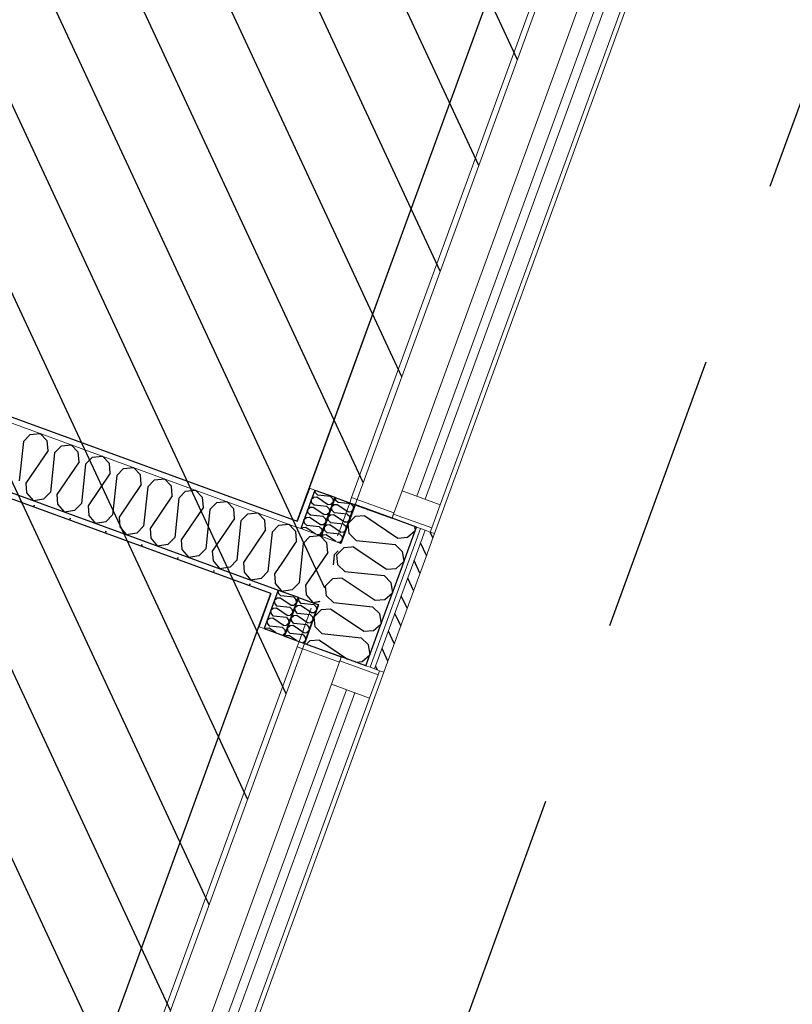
# Model space of a CAD drawing. Header units: millimetres. Extents: x 112481703 to 112588235, y 1264638581 to 1264713486.
# Tile 349 of 487: x 112581242 to 112582990, y 1264674915 to 1264677144. Entities that reach past the tile are written whole.
import ezdxf

# ---------------------------------------------------------------- set-up
doc = ezdxf.new("R2010")
doc.units = ezdxf.units.MM
doc.header["$LTSCALE"] = 0.5
doc.header["$MEASUREMENT"] = 0
doc.linetypes.add('Lang stiplet', pattern=[2116.666603, 1269.999981, -846.666622])
doc.linetypes.add('PLINE', pattern=[0])
for name, color, linetype, lineweight in [('234- Vinduer_ dører_ porter', 7, 'Continuous', 0), ('235- Utvendig kledning og overflate', 7, 'Continuous', 0), ('236- Innvendig kledning og overflate', 7, 'Continuous', 0), ('262- Taktekking', 7, 'Continuous', 0)]:
    doc.layers.add(name, color=color, linetype=linetype, lineweight=lineweight)
for name, color, linetype in [('266- Himling og innvendig overflate#1', 7, 'Continuous'), ('862- M___Nettoareal', 7, 'Continuous'), ('862- M___Nettoareal(Polylinje)', 7, 'Continuous'), ('LA_farge_dekke_asfalt2', 7, 'Continuous'), ('Yttervegger.A225', 7, 'Continuous'), ('Yttervegger.A225 (Skravur)', 7, 'Continuous')]:
    doc.layers.add(name, color=color, linetype=linetype)
pattern_1 = [(249.956, (112557650, 1264717795), (-81.357, 29.68231), [0, -50]), (249.956, (112557682.11, 1264717756.67), (-81.357, 29.68231), [0, -50])]
pattern_2 = [(114.95599, (112557650, 1264717795), (27.198964, 12.65766), [])]
pattern_3 = [(249.95599, (112557650, 1264717795), (-65.76007, 23.99193), [])]

# ---------------------------------------------------------------- blocks, each defined once
blk = doc.blocks.new('Laboratorie_5_2', base_point=(112579640.4, 1264674917.8))
at = {"layer": '862- M___Nettoareal(Polylinje)', "linetype": 'PLINE', "flags": 128}
blk.add_lwpolyline([(112581810.2, 1264675844.8), (112578739.1, 1264676965.2), (112578145.9, 1264675339.1), (112577643.2, 1264673961.4), (112580714.3, 1264672841)], close=True, dxfattribs=at)
blk = doc.blocks.new('Skiftestue_4_11', base_point=(112580807.9, 1264678110.6))
at = {"layer": '862- M___Nettoareal(Polylinje)', "linetype": 'PLINE', "flags": 128}
blk.add_lwpolyline([(112582951.7, 1264678973.6), (112578003.5, 1264680778.9), (112577386.7, 1264679088.4), (112579263.9, 1264678403.5), (112578798.8, 1264677128.7), (112581869.8, 1264676008.3)], close=True, dxfattribs=at)
blk = doc.blocks.new('*X183', base_point=(112557650, 1264717795))
at = {"layer": 'Yttervegger.A225 (Skravur)', "linetype": 'PLINE'}
for p, q in [((112581953.4, 1264675932.3), (112581951.5, 1264675914.1)), ((112581953.4, 1264675932.3), (112581960.9, 1264675939.9)), ((112581919.4, 1264675826.1), (112581905.8, 1264675823.9))]:
    blk.add_line(p, q, dxfattribs=at)
blk = doc.blocks.new('*X184', base_point=(112557650, 1264717795))
at = {"layer": 'Yttervegger.A225 (Skravur)', "linetype": 'PLINE'}
for p, q in [((112581960.9, 1264675939.9), (112581962.6, 1264675941.6)), ((112581951.5, 1264675914.1), (112581951.1, 1264675910)), ((112581920.5, 1264675826.3), (112581919.4, 1264675826.1))]:
    blk.add_line(p, q, dxfattribs=at)
blk = doc.blocks.new('*X185', base_point=(112557650, 1264717795))
at = {"layer": 'Yttervegger.A225 (Skravur)', "linetype": 'PLINE'}
for p, q in [((112581866.6, 1264675985.3), (112581862.8, 1264675989.1)), ((112581868.1, 1264675965.7), (112581866.6, 1264675985.3)), ((112581866, 1264675960), (112581836, 1264675915.6)), ((112581819.6, 1264675870.6), (112581819.9, 1264675867.3)), ((112581819.9, 1264675867.3), (112581828.5, 1264675857.2))]:
    blk.add_line(p, q, dxfattribs=at)
blk = doc.blocks.new('*X186', base_point=(112557650, 1264717795))
at = {"layer": 'Yttervegger.A225 (Skravur)', "linetype": 'PLINE'}
for p, q in [((112581898.5, 1264675973.6), (112581921.1, 1264675975.7)), ((112581922.4, 1264675974.4), (112581921.1, 1264675975.7)), ((112581868.3, 1264675963.3), (112581866, 1264675960)), ((112581868.3, 1264675963.3), (112581868.1, 1264675965.7)), ((112581883.1, 1264675957.9), (112581873.7, 1264675868.9)), ((112581883.1, 1264675957.9), (112581898.5, 1264675973.6)), ((112581873.7, 1264675868.9), (112581858.3, 1264675853.2)), ((112581828.5, 1264675857.2), (112581835.2, 1264675849.5)), ((112581858.3, 1264675853.2), (112581835.2, 1264675849.5))]:
    blk.add_line(p, q, dxfattribs=at)
blk = doc.blocks.new('*X187', base_point=(112557650, 1264717795))
at = {"layer": 'Yttervegger.A225 (Skravur)', "linetype": 'PLINE'}
blk.add_line((112581923.2, 1264675973.6), (112581922.4, 1264675974.4), dxfattribs=at)
blk = doc.blocks.new('*X188', base_point=(112557650, 1264717795))
at = {"layer": 'Yttervegger.A225 (Skravur)', "linetype": 'PLINE'}
for p, q in [((112581936.9, 1264675959.6), (112581923.2, 1264675973.6)), ((112581938.6, 1264675937.7), (112581936.9, 1264675959.6)), ((112581938.6, 1264675937.7), (112581888.5, 1264675863.6)), ((112581953.4, 1264675932.3), (112581951.1, 1264675910)), ((112581953.4, 1264675932.3), (112581962.6, 1264675941.6)), ((112581888.5, 1264675863.6), (112581890.2, 1264675841.6)), ((112581890.2, 1264675841.6), (112581905.5, 1264675823.9)), ((112581920.5, 1264675826.3), (112581905.5, 1264675823.9))]:
    blk.add_line(p, q, dxfattribs=at)
blk = doc.blocks.new('*X189', base_point=(112557650, 1264717795))
at = {"layer": 'Yttervegger.A225 (Skravur)', "linetype": 'PLINE'}
for p, q in [((112581250.1, 1264676188.9), (112581265.5, 1264676204.6)), ((112581265.5, 1264676204.6), (112581288.1, 1264676206.7)), ((112581304, 1264676190.6), (112581288.1, 1264676206.7)), ((112581250.1, 1264676188.9), (112581240.7, 1264676099.9)), ((112581305.7, 1264676168.6), (112581304, 1264676190.6)), ((112581320.4, 1264676163.2), (112581335.9, 1264676178.9)), ((112581335.9, 1264676178.9), (112581358.4, 1264676181)), ((112581374.3, 1264676164.9), (112581358.4, 1264676181)), ((112581305.7, 1264676168.6), (112581255.5, 1264676094.5)), ((112581320.4, 1264676163.2), (112581311.1, 1264676074.2)), ((112581376, 1264676143), (112581374.3, 1264676164.9)), ((112581390.8, 1264676137.6), (112581406.2, 1264676153.3)), ((112581406.2, 1264676153.3), (112581428.7, 1264676155.4)), ((112581444.6, 1264676139.3), (112581428.7, 1264676155.4)), ((112581376, 1264676143), (112581325.8, 1264676068.8)), ((112581390.8, 1264676137.6), (112581381.4, 1264676048.6)), ((112581446.3, 1264676117.3), (112581444.6, 1264676139.3)), ((112581446.3, 1264676117.3), (112581396.2, 1264676043.2)), ((112581461.1, 1264676111.9), (112581451.7, 1264676022.9)), ((112581461.1, 1264676111.9), (112581476.5, 1264676127.6)), ((112581476.5, 1264676127.6), (112581499.1, 1264676129.7)), ((112581514.9, 1264676113.6), (112581499.1, 1264676129.7)), ((112581516.6, 1264676091.6), (112581514.9, 1264676113.6)), ((112581255.5, 1264676094.5), (112581257.2, 1264676072.5)), ((112581516.6, 1264676091.6), (112581466.5, 1264676017.5)), ((112581531.4, 1264676086.2), (112581522.1, 1264675997.2)), ((112581531.4, 1264676086.2), (112581546.9, 1264676101.9)), ((112581546.9, 1264676101.9), (112581569.4, 1264676104)), ((112581585.3, 1264676087.9), (112581569.4, 1264676104)), ((112581587, 1264676066), (112581585.3, 1264676087.9)), ((112581257.2, 1264676072.5), (112581272.5, 1264676054.8)), ((112581311.1, 1264676074.2), (112581295.6, 1264676058.5)), ((112581325.8, 1264676068.8), (112581327.5, 1264676046.9)), ((112581587, 1264676066), (112581536.8, 1264675991.9)), ((112581601.8, 1264676060.6), (112581617.2, 1264676076.3)), ((112581617.2, 1264676076.3), (112581639.7, 1264676078.4)), ((112581655.6, 1264676062.3), (112581639.7, 1264676078.4)), ((112581295.6, 1264676058.5), (112581272.5, 1264676054.8)), ((112581327.5, 1264676046.9), (112581342.8, 1264676029.1)), ((112581381.4, 1264676048.6), (112581366, 1264676032.9)), ((112581396.2, 1264676043.2), (112581397.9, 1264676021.2)), ((112581601.8, 1264676060.6), (112581592.4, 1264675971.6)), ((112581657.3, 1264676040.3), (112581655.6, 1264676062.3)), ((112581672.1, 1264676034.9), (112581687.5, 1264676050.6)), ((112581687.5, 1264676050.6), (112581710.1, 1264676052.7)), ((112581725.9, 1264676036.6), (112581710.1, 1264676052.7)), ((112581366, 1264676032.9), (112581342.8, 1264676029.1)), ((112581397.9, 1264676021.2), (112581413.2, 1264676003.5)), ((112581451.7, 1264676022.9), (112581436.3, 1264676007.2)), ((112581657.3, 1264676040.3), (112581607.2, 1264675966.2)), ((112581672.1, 1264676034.9), (112581662.7, 1264675945.9)), ((112581727.6, 1264676014.7), (112581725.9, 1264676036.6)), ((112581742.4, 1264676009.3), (112581757.9, 1264676025)), ((112581757.9, 1264676025), (112581780.4, 1264676027.1)), ((112581796.3, 1264676011), (112581780.4, 1264676027.1)), ((112581436.3, 1264676007.2), (112581413.2, 1264676003.5)), ((112581466.5, 1264676017.5), (112581468.2, 1264675995.6)), ((112581522.1, 1264675997.2), (112581506.6, 1264675981.5)), ((112581727.6, 1264676014.7), (112581677.5, 1264675940.5)), ((112581742.4, 1264676009.3), (112581733.1, 1264675920.3)), ((112581798, 1264675989), (112581796.3, 1264676011)), ((112581812.8, 1264675983.6), (112581828.2, 1264675999.3)), ((112581828.2, 1264675999.3), (112581850.7, 1264676001.4)), ((112581862.8, 1264675989.1), (112581850.7, 1264676001.4)), ((112581468.2, 1264675995.6), (112581483.5, 1264675977.8)), ((112581506.6, 1264675981.5), (112581483.5, 1264675977.8)), ((112581536.8, 1264675991.9), (112581538.5, 1264675969.9)), ((112581798, 1264675989), (112581747.8, 1264675914.9)), ((112581812.8, 1264675983.6), (112581803.4, 1264675894.6)), ((112581538.5, 1264675969.9), (112581553.8, 1264675952.2)), ((112581576.9, 1264675955.9), (112581553.8, 1264675952.2)), ((112581592.4, 1264675971.6), (112581576.9, 1264675955.9)), ((112581607.2, 1264675966.2), (112581608.9, 1264675944.2)), ((112581608.9, 1264675944.2), (112581624.2, 1264675926.5)), ((112581647.3, 1264675930.2), (112581624.2, 1264675926.5)), ((112581662.7, 1264675945.9), (112581647.3, 1264675930.2)), ((112581677.5, 1264675940.5), (112581679.2, 1264675918.6)), ((112581679.2, 1264675918.6), (112581694.5, 1264675900.8)), ((112581733.1, 1264675920.3), (112581717.6, 1264675904.6)), ((112581747.8, 1264675914.9), (112581749.5, 1264675892.9)), ((112581836, 1264675915.6), (112581818.2, 1264675889.2)), ((112581717.6, 1264675904.6), (112581694.5, 1264675900.8)), ((112581749.5, 1264675892.9), (112581764.8, 1264675875.2)), ((112581803.4, 1264675894.6), (112581787.9, 1264675878.9)), ((112581818.2, 1264675889.2), (112581819.6, 1264675870.6)), ((112581787.9, 1264675878.9), (112581764.8, 1264675875.2))]:
    blk.add_line(p, q, dxfattribs=at)
blk = doc.blocks.new('*X381', base_point=(112557650, 1264717795))
at = {"layer": 'Yttervegger.A225 (Skravur)', "linetype": 'PLINE'}
for p, q in [((112582023, 1264676020.4), (112582001, 1264676018.7)), ((112582023, 1264676020.4), (112582097.1, 1264675970.3)), ((112582028.4, 1264676035.2), (112582027.8, 1264676035.8)), ((112582028.4, 1264676035.2), (112582029.8, 1264676035.1)), ((112582001, 1264676018.7), (112581984.9, 1264676002.9)), ((112581987, 1264675980.5), (112581984.9, 1264676002.9)), ((112582135.3, 1264675996.6), (112582136.8, 1264675987.3)), ((112582119.1, 1264675972), (112582136.8, 1264675987.3)), ((112582040.7, 1264675960.9), (112582091.7, 1264675955.5)), ((112582091.7, 1264675955.5), (112582107.4, 1264675940.1)), ((112582097.1, 1264675970.3), (112582119.1, 1264675972)), ((112582107.4, 1264675940.1), (112582108, 1264675936.3))]:
    blk.add_line(p, q, dxfattribs=at)
blk = doc.blocks.new('Vindu[18]', base_point=(112557650, 1264717795))
at = {"layer": '234- Vinduer_ dører_ porter', "linetype": 'PLINE'}
for p, q in [((112582464.8, 1264677356), (112582460.3, 1264677343.8)), ((112581992.8, 1264676062.4), (112582460.3, 1264677343.8)), ((112582556.1, 1264677308.8), (112582460.3, 1264677343.8)), ((112582557.2, 1264677311.6), (112582538, 1264677259)), ((112582560.6, 1264677321), (112582557.2, 1264677311.6)), ((112582557.2, 1264677311.6), (112582643.6, 1264677280.1)), ((112582616, 1264677300.8), (112582560.6, 1264677321)), ((112582616, 1264677300.8), (112582560.6, 1264677321)), ((112582625.4, 1264677297.4), (112582616, 1264677300.8)), ((112582625.4, 1264677297.4), (112582616, 1264677300.8)), ((112582635.8, 1264677293.6), (112582625.4, 1264677297.4)), ((112582635.8, 1264677293.6), (112582625.4, 1264677297.4)), ((112582647, 1264677289.5), (112582635.8, 1264677293.6)), ((112582647, 1264677289.5), (112582635.8, 1264677293.6)), ((112582643.6, 1264677280.1), (112582647, 1264677289.5)), ((112582656.4, 1264677286.1), (112582647, 1264677289.5)), ((112582180, 1264675980.3), (112582656.4, 1264677286.1)), ((112582624.4, 1264677227.5), (112582643.6, 1264677280.1)), ((112582538, 1264677259), (112582106.8, 1264676077.2)), ((112582571.8, 1264677246.7), (112582140.6, 1264676064.9)), ((112582538, 1264677259), (112582624.4, 1264677227.5)), ((112582159.4, 1264676058), (112582590.6, 1264677239.8)), ((112582193.2, 1264676045.7), (112582624.4, 1264677227.5)), ((112582106.8, 1264676077.2), (112582087.6, 1264676024.6)), ((112582193.2, 1264676045.7), (112582106.8, 1264676077.2)), ((112581988.4, 1264676050.2), (112581992.8, 1264676062.4)), ((112582088.6, 1264676027.4), (112581992.8, 1264676062.4)), ((112582174, 1264675993.1), (112582193.2, 1264676045.7)), ((112582087.6, 1264676024.6), (112582084.2, 1264676015.2)), ((112582087.6, 1264676024.6), (112582174, 1264675993.1)), ((112582139.6, 1264675995), (112582084.2, 1264676015.2)), ((112582139.6, 1264675995), (112582084.2, 1264676015.2)), ((112582149, 1264675991.6), (112582139.6, 1264675995)), ((112582149, 1264675991.6), (112582139.6, 1264675995)), ((112582159.3, 1264675987.8), (112582149, 1264675991.6)), ((112582159.3, 1264675987.8), (112582149, 1264675991.6)), ((112582170.6, 1264675983.7), (112582159.3, 1264675987.8)), ((112582170.6, 1264675983.7), (112582159.3, 1264675987.8)), ((112582170.6, 1264675983.7), (112582174, 1264675993.1)), ((112582180, 1264675980.3), (112582170.6, 1264675983.7))]:
    blk.add_line(p, q, dxfattribs=at)
blk = doc.blocks.new('*X386', base_point=(112557650, 1264717795))
at = {"layer": 'Yttervegger.A225 (Skravur)', "linetype": 'PLINE'}
for p, q in [((112581924.1, 1264675807.7), (112581908, 1264675791.9)), ((112581945.2, 1264675809.4), (112581924.1, 1264675807.7)), ((112581947.2, 1264675808.7), (112582020.1, 1264675759.3)), ((112581910, 1264675769.3), (112581908, 1264675791.9)), ((112581925.7, 1264675753.9), (112581910, 1264675769.3)), ((112581925.7, 1264675753.9), (112582014.7, 1264675744.5)), ((112582020.1, 1264675759.3), (112582042.1, 1264675761)), ((112582042.1, 1264675761), (112582052.7, 1264675770.2)), ((112581898.4, 1264675737.4), (112581891, 1264675730.1)), ((112581920.4, 1264675739.1), (112581898.4, 1264675737.4)), ((112581920.4, 1264675739.1), (112581983.5, 1264675696.4)), ((112582014.7, 1264675744.5), (112582030.5, 1264675729.1)), ((112582030.5, 1264675729.1), (112582034.2, 1264675706)), ((112582002.2, 1264675689.6), (112582016.4, 1264675690.7)), ((112582016.4, 1264675690.7), (112582034.2, 1264675706))]:
    blk.add_line(p, q, dxfattribs=at)
blk = doc.blocks.new('*X389', base_point=(112557650, 1264717795))
at = {"layer": 'Yttervegger.A225 (Skravur)', "linetype": 'PLINE'}
for p, q in [((112581975.4, 1264675948.4), (112581959.3, 1264675932.5)), ((112581961.4, 1264675910), (112581959.3, 1264675932.5)), ((112581992.3, 1264675949.7), (112581975.4, 1264675948.4)), ((112582004.4, 1264675945.3), (112582071.5, 1264675900)), ((112581977.1, 1264675894.6), (112581961.4, 1264675910)), ((112582093.4, 1264675901.7), (112582102.5, 1264675909.5)), ((112581977.1, 1264675894.6), (112582066.1, 1264675885.2)), ((112582066.1, 1264675885.2), (112582081.8, 1264675869.7)), ((112582071.5, 1264675900), (112582093.4, 1264675901.7)), ((112581949.7, 1264675878.1), (112581933.6, 1264675862.2)), ((112581971.7, 1264675879.8), (112581949.7, 1264675878.1)), ((112581971.7, 1264675879.8), (112582045.8, 1264675829.6)), ((112582081.8, 1264675869.7), (112582085.5, 1264675846.6)), ((112581935.7, 1264675839.7), (112581933.6, 1264675862.2)), ((112582067.8, 1264675831.3), (112582085.5, 1264675846.6)), ((112581951.4, 1264675824.2), (112581935.7, 1264675839.7)), ((112581951.4, 1264675824.2), (112582040.4, 1264675814.9)), ((112582045.8, 1264675829.6), (112582067.8, 1264675831.3)), ((112581946, 1264675809.4), (112581945.2, 1264675809.4)), ((112581946, 1264675809.4), (112581947.2, 1264675808.7)), ((112582040.4, 1264675814.9), (112582056.1, 1264675799.4)), ((112582056.1, 1264675799.4), (112582059.8, 1264675776.3)), ((112582052.7, 1264675770.2), (112582059.8, 1264675776.3))]:
    blk.add_line(p, q, dxfattribs=at)
blk = doc.blocks.new('*X390', base_point=(112557650, 1264717795))
at = {"layer": 'Yttervegger.A225 (Skravur)', "linetype": 'PLINE'}
for p, q in [((112581987, 1264675980.3), (112581987, 1264675980.5)), ((112582002.7, 1264675964.9), (112581987, 1264675980.3)), ((112582002.7, 1264675964.9), (112582040.7, 1264675960.9)), ((112581997.3, 1264675950.1), (112581992.3, 1264675949.7)), ((112581997.3, 1264675950.1), (112582004.4, 1264675945.3)), ((112582108, 1264675936.3), (112582111.1, 1264675917)), ((112582102.5, 1264675909.5), (112582111.1, 1264675917))]:
    blk.add_line(p, q, dxfattribs=at)
blk = doc.blocks.new('Vindu[19]', base_point=(112557650, 1264717795))
at = {"layer": '234- Vinduer_ dører_ porter', "linetype": 'PLINE'}
for p, q in [((112581873.9, 1264675736.4), (112581869.4, 1264675724.2)), ((112581401.9, 1264674442.8), (112581869.4, 1264675724.2)), ((112581965.3, 1264675689.2), (112581869.4, 1264675724.2)), ((112581966.3, 1264675692), (112581947.1, 1264675639.4)), ((112581969.7, 1264675701.4), (112581966.3, 1264675692)), ((112581966.3, 1264675692), (112582052.7, 1264675660.5)), ((112582025.1, 1264675681.2), (112581969.7, 1264675701.4)), ((112582025.1, 1264675681.2), (112581969.7, 1264675701.4)), ((112581589.1, 1264674360.7), (112582065.5, 1264675666.5)), ((112582034.5, 1264675677.8), (112582025.1, 1264675681.2)), ((112582034.5, 1264675677.8), (112582025.1, 1264675681.2)), ((112582044.9, 1264675674), (112582034.5, 1264675677.8)), ((112582044.9, 1264675674), (112582034.5, 1264675677.8)), ((112582056.1, 1264675669.9), (112582044.9, 1264675674)), ((112582056.1, 1264675669.9), (112582044.9, 1264675674)), ((112582052.7, 1264675660.5), (112582056.1, 1264675669.9)), ((112582065.5, 1264675666.5), (112582056.1, 1264675669.9)), ((112582033.5, 1264675607.9), (112582052.7, 1264675660.5)), ((112581947.1, 1264675639.4), (112581515.9, 1264674457.6)), ((112581980.9, 1264675627.1), (112581549.7, 1264674445.3)), ((112581568.5, 1264674438.4), (112581999.7, 1264675620.2)), ((112581947.1, 1264675639.4), (112582033.5, 1264675607.9)), ((112581602.3, 1264674426.1), (112582033.5, 1264675607.9)), ((112581397.5, 1264674430.6), (112581401.9, 1264674442.8)), ((112581497.8, 1264674407.8), (112581401.9, 1264674442.8)), ((112581515.9, 1264674457.6), (112581496.7, 1264674405)), ((112581602.3, 1264674426.1), (112581515.9, 1264674457.6)), ((112581583.2, 1264674373.5), (112581602.3, 1264674426.1)), ((112581496.7, 1264674405), (112581493.3, 1264674395.6)), ((112581548.7, 1264674375.4), (112581493.3, 1264674395.6)), ((112581548.7, 1264674375.4), (112581493.3, 1264674395.6)), ((112581496.7, 1264674405), (112581583.2, 1264674373.5)), ((112581558.1, 1264674372), (112581548.7, 1264674375.4)), ((112581558.1, 1264674372), (112581548.7, 1264674375.4)), ((112581568.5, 1264674368.2), (112581558.1, 1264674372)), ((112581568.5, 1264674368.2), (112581558.1, 1264674372)), ((112581579.7, 1264674364.1), (112581583.2, 1264674373.5)), ((112581579.7, 1264674364.1), (112581568.5, 1264674368.2)), ((112581579.7, 1264674364.1), (112581568.5, 1264674368.2)), ((112581589.1, 1264674360.7), (112581579.7, 1264674364.1))]:
    blk.add_line(p, q, dxfattribs=at)
blk = doc.blocks.new('*X456', base_point=(112557650, 1264717795))
at = {"layer": 'Yttervegger.A225 (Skravur)', "linetype": 'PLINE'}
for p, q in [((112581911, 1264676072.3), (112581909.9, 1264676078.8)), ((112581916.1, 1264676067.3), (112581911, 1264676072.3)), ((112581944.9, 1264676064.3), (112581916.1, 1264676067.3)), ((112581944.9, 1264676064.3), (112581950, 1264676059.3)), ((112581907.2, 1264676062), (112581901.4, 1264676057)), ((112581902.6, 1264676049.5), (112581901.4, 1264676057)), ((112581907.7, 1264676044.5), (112581902.6, 1264676049.5)), ((112581914.3, 1264676062.5), (112581907.2, 1264676062)), ((112581936.6, 1264676041.5), (112581907.7, 1264676044.5)), ((112581938.4, 1264676046.3), (112581914.3, 1264676062.5)), ((112581936.6, 1264676041.5), (112581941.7, 1264676036.5)), ((112581938.4, 1264676046.3), (112581945.5, 1264676046.8)), ((112581945.5, 1264676046.8), (112581950.7, 1264676052)), ((112581950, 1264676059.3), (112581950.7, 1264676052)), ((112581898.9, 1264676039.2), (112581893.1, 1264676034.2)), ((112581894.3, 1264676026.7), (112581893.1, 1264676034.2)), ((112581899.4, 1264676021.7), (112581894.3, 1264676026.7)), ((112581906, 1264676039.7), (112581898.9, 1264676039.2)), ((112581928.3, 1264676018.7), (112581899.4, 1264676021.7)), ((112581930, 1264676023.4), (112581906, 1264676039.7)), ((112581930, 1264676023.4), (112581937.2, 1264676024)), ((112581937.2, 1264676024), (112581942.4, 1264676029.2)), ((112581941.7, 1264676036.5), (112581942.4, 1264676029.2)), ((112581890.5, 1264676016.4), (112581884.8, 1264676011.4)), ((112581886, 1264676003.9), (112581884.8, 1264676011.4)), ((112581891.1, 1264675998.9), (112581886, 1264676003.9)), ((112581897.7, 1264676016.9), (112581890.5, 1264676016.4)), ((112581920, 1264675995.8), (112581891.1, 1264675998.9)), ((112581921.7, 1264676000.6), (112581897.7, 1264676016.9)), ((112581921.7, 1264676000.6), (112581928.8, 1264676001.2)), ((112581928.3, 1264676018.7), (112581933.4, 1264676013.6)), ((112581928.8, 1264676001.2), (112581934.1, 1264676006.3)), ((112581933.4, 1264676013.6), (112581934.1, 1264676006.3)), ((112581882.2, 1264675993.5), (112581879.3, 1264675991)), ((112581889.3, 1264675994.1), (112581882.2, 1264675993.5)), ((112581911.1, 1264675979.3), (112581889.3, 1264675994.1)), ((112581915, 1264675978), (112581920.5, 1264675978.4)), ((112581920, 1264675995.8), (112581925.1, 1264675990.8)), ((112581920.5, 1264675978.4), (112581925.7, 1264675983.5)), ((112581925.1, 1264675990.8), (112581925.7, 1264675983.5))]:
    blk.add_line(p, q, dxfattribs=at)
blk = doc.blocks.new('*X457', base_point=(112557650, 1264717795))
at = {"layer": 'Yttervegger.A225 (Skravur)', "linetype": 'PLINE'}
for p, q in [((112581827.3, 1264675852.4), (112581826.5, 1264675851.7)), ((112581827.7, 1264675844.2), (112581826.5, 1264675851.7)), ((112581832.8, 1264675839.2), (112581827.7, 1264675844.2)), ((112581824, 1264675833.9), (112581818.2, 1264675828.9)), ((112581819.4, 1264675821.4), (112581818.2, 1264675828.9)), ((112581824.5, 1264675816.4), (112581819.4, 1264675821.4)), ((112581831.1, 1264675834.4), (112581824, 1264675833.9)), ((112581855.1, 1264675818.2), (112581831.1, 1264675834.4)), ((112581861.7, 1264675836.2), (112581832.8, 1264675839.2)), ((112581855.1, 1264675818.2), (112581862.3, 1264675818.7)), ((112581861.7, 1264675836.2), (112581866.8, 1264675831.2)), ((112581862.3, 1264675818.7), (112581867.5, 1264675823.9)), ((112581866.8, 1264675831.2), (112581867.5, 1264675823.9)), ((112581815.6, 1264675811.1), (112581809.9, 1264675806.1)), ((112581811.1, 1264675798.6), (112581809.9, 1264675806.1)), ((112581816.2, 1264675793.6), (112581811.1, 1264675798.6)), ((112581822.8, 1264675811.6), (112581815.6, 1264675811.1)), ((112581846.8, 1264675795.3), (112581822.8, 1264675811.6)), ((112581853.4, 1264675813.4), (112581824.5, 1264675816.4)), ((112581853.4, 1264675813.4), (112581858.5, 1264675808.4)), ((112581853.9, 1264675795.9), (112581859.2, 1264675801)), ((112581858.5, 1264675808.4), (112581859.2, 1264675801)), ((112581807.3, 1264675788.2), (112581801.6, 1264675783.3)), ((112581802.8, 1264675775.8), (112581801.6, 1264675783.3)), ((112581807.9, 1264675770.8), (112581802.8, 1264675775.8)), ((112581814.5, 1264675788.8), (112581807.3, 1264675788.2)), ((112581838.5, 1264675772.5), (112581814.5, 1264675788.8)), ((112581845.1, 1264675790.6), (112581816.2, 1264675793.6)), ((112581845.1, 1264675790.6), (112581850.2, 1264675785.5)), ((112581845.6, 1264675773.1), (112581850.8, 1264675778.2)), ((112581846.8, 1264675795.3), (112581853.9, 1264675795.9)), ((112581850.2, 1264675785.5), (112581850.8, 1264675778.2)), ((112581799, 1264675765.4), (112581797.6, 1264675764.2)), ((112581806.1, 1264675766), (112581799, 1264675765.4)), ((112581821.7, 1264675755.4), (112581806.1, 1264675766)), ((112581836.7, 1264675767.7), (112581807.9, 1264675770.8)), ((112581836.7, 1264675767.7), (112581841.8, 1264675762.7)), ((112581837.3, 1264675750.3), (112581842.5, 1264675755.4)), ((112581838.5, 1264675772.5), (112581845.6, 1264675773.1)), ((112581841.8, 1264675762.7), (112581842.5, 1264675755.4)), ((112581836.1, 1264675750.2), (112581837.3, 1264675750.3))]:
    blk.add_line(p, q, dxfattribs=at)
blk = doc.blocks.new('*X473', base_point=(112557650, 1264717795))
at = {"layer": 'Yttervegger.A225 (Skravur)', "linetype": 'PLINE'}
for p, q in [((112581953.2, 1264676045.2), (112581947.5, 1264676040.2)), ((112581960.3, 1264676045.7), (112581953.2, 1264676045.2)), ((112581957, 1264676055.5), (112581956, 1264676062)), ((112581962.1, 1264676050.5), (112581957, 1264676055.5)), ((112581984.4, 1264676029.5), (112581960.3, 1264676045.7)), ((112581991, 1264676047.5), (112581962.1, 1264676050.5)), ((112581991, 1264676047.5), (112581996.1, 1264676042.5)), ((112581996.1, 1264676042.5), (112581996.7, 1264676035.2)), ((112581944.9, 1264676022.4), (112581939.2, 1264676017.4)), ((112581952, 1264676022.9), (112581944.9, 1264676022.4)), ((112581948.7, 1264676032.7), (112581947.5, 1264676040.2)), ((112581953.8, 1264676027.7), (112581948.7, 1264676032.7)), ((112581976.1, 1264676006.7), (112581952, 1264676022.9)), ((112581982.6, 1264676024.7), (112581953.8, 1264676027.7)), ((112581982.6, 1264676024.7), (112581987.7, 1264676019.7)), ((112581984.4, 1264676029.5), (112581991.5, 1264676030)), ((112581987.7, 1264676019.7), (112581988.4, 1264676012.4)), ((112581991.5, 1264676030), (112581996.7, 1264676035.2)), ((112581936.6, 1264675999.6), (112581930.8, 1264675994.6)), ((112581943.7, 1264676000.1), (112581936.6, 1264675999.6)), ((112581940.4, 1264676009.9), (112581939.2, 1264676017.4)), ((112581945.5, 1264676004.9), (112581940.4, 1264676009.9)), ((112581967.7, 1264675983.8), (112581943.7, 1264676000.1)), ((112581974.3, 1264676001.9), (112581945.5, 1264676004.9)), ((112581974.3, 1264676001.9), (112581979.4, 1264675996.9)), ((112581976.1, 1264676006.7), (112581983.2, 1264676007.2)), ((112581979.4, 1264675996.9), (112581980.1, 1264675989.5)), ((112581983.2, 1264676007.2), (112581988.4, 1264676012.4)), ((112581928.3, 1264675976.7), (112581925.3, 1264675974.2)), ((112581935.4, 1264675977.3), (112581928.3, 1264675976.7)), ((112581932, 1264675987.1), (112581930.8, 1264675994.6)), ((112581937.1, 1264675982.1), (112581932, 1264675987.1)), ((112581957.2, 1264675962.6), (112581935.4, 1264675977.3)), ((112581966, 1264675979.1), (112581937.1, 1264675982.1)), ((112581966, 1264675979.1), (112581971.1, 1264675974)), ((112581967.7, 1264675983.8), (112581974.9, 1264675984.4)), ((112581974.9, 1264675984.4), (112581980.1, 1264675989.5)), ((112581961, 1264675961.2), (112581966.5, 1264675961.6)), ((112581966.5, 1264675961.6), (112581971.8, 1264675966.7)), ((112581971.1, 1264675974), (112581971.8, 1264675966.7))]:
    blk.add_line(p, q, dxfattribs=at)
blk = doc.blocks.new('*X474', base_point=(112557650, 1264717795))
at = {"layer": 'Yttervegger.A225 (Skravur)', "linetype": 'PLINE'}
for p, q in [((112581873.4, 1264675835.6), (112581872.6, 1264675834.9)), ((112581873.8, 1264675827.4), (112581872.6, 1264675834.9)), ((112581878.9, 1264675822.4), (112581873.8, 1264675827.4)), ((112581907.7, 1264675819.4), (112581878.9, 1264675822.4)), ((112581907.7, 1264675819.4), (112581912.8, 1264675814.4)), ((112581870, 1264675817.1), (112581864.3, 1264675812.1)), ((112581865.5, 1264675804.6), (112581864.3, 1264675812.1)), ((112581870.6, 1264675799.6), (112581865.5, 1264675804.6)), ((112581877.1, 1264675817.6), (112581870, 1264675817.1)), ((112581899.4, 1264675796.6), (112581870.6, 1264675799.6)), ((112581901.2, 1264675801.4), (112581877.1, 1264675817.6)), ((112581899.4, 1264675796.6), (112581904.5, 1264675791.6)), ((112581901.2, 1264675801.4), (112581908.3, 1264675801.9)), ((112581908.3, 1264675801.9), (112581913.5, 1264675807.1)), ((112581912.8, 1264675814.4), (112581913.5, 1264675807.1)), ((112581861.7, 1264675794.3), (112581855.9, 1264675789.3)), ((112581857.1, 1264675781.8), (112581855.9, 1264675789.3)), ((112581862.2, 1264675776.8), (112581857.1, 1264675781.8)), ((112581868.8, 1264675794.8), (112581861.7, 1264675794.3)), ((112581891.1, 1264675773.8), (112581862.2, 1264675776.8)), ((112581892.8, 1264675778.5), (112581868.8, 1264675794.8)), ((112581891.1, 1264675773.8), (112581896.2, 1264675768.7)), ((112581892.8, 1264675778.5), (112581900, 1264675779.1)), ((112581900, 1264675779.1), (112581905.2, 1264675784.3)), ((112581904.5, 1264675791.6), (112581905.2, 1264675784.3)), ((112581853.4, 1264675771.5), (112581847.6, 1264675766.5)), ((112581848.8, 1264675759), (112581847.6, 1264675766.5)), ((112581853.9, 1264675754), (112581848.8, 1264675759)), ((112581860.5, 1264675772), (112581853.4, 1264675771.5)), ((112581882.8, 1264675750.9), (112581853.9, 1264675754)), ((112581884.5, 1264675755.7), (112581860.5, 1264675772)), ((112581884.5, 1264675755.7), (112581891.6, 1264675756.3)), ((112581891.6, 1264675756.3), (112581896.9, 1264675761.4)), ((112581896.2, 1264675768.7), (112581896.9, 1264675761.4)), ((112581845, 1264675748.6), (112581843.6, 1264675747.4)), ((112581852.2, 1264675749.2), (112581845, 1264675748.6)), ((112581867.8, 1264675738.6), (112581852.2, 1264675749.2)), ((112581882.1, 1264675733.4), (112581883.3, 1264675733.5)), ((112581882.8, 1264675750.9), (112581887.9, 1264675745.9)), ((112581883.3, 1264675733.5), (112581888.5, 1264675738.6)), ((112581887.9, 1264675745.9), (112581888.5, 1264675738.6))]:
    blk.add_line(p, q, dxfattribs=at)
blk = doc.blocks.new('Simple Window Opening[29]', base_point=(112557650, 1264717795))
at = {"layer": '234- Vinduer_ dører_ porter', "linetype": 'PLINE'}
for p, q in [((112581306.4, 1264674463.8), (112581782.8, 1264675769.6)), ((112581782.8, 1264675769.6), (112581795, 1264675765.2)), ((112581795, 1264675765.2), (112581840.1, 1264675748.7)), ((112581409.7, 1264674426.1), (112581886.1, 1264675731.9)), ((112581840.1, 1264675748.7), (112581841, 1264675748.4)), ((112581841, 1264675748.4), (112581886.1, 1264675731.9)), ((112581306.4, 1264674463.8), (112581318.6, 1264674459.4)), ((112581318.6, 1264674459.4), (112581363.7, 1264674442.9)), ((112581363.7, 1264674442.9), (112581364.6, 1264674442.6)), ((112581364.6, 1264674442.6), (112581409.7, 1264674426.1))]:
    blk.add_line(p, q, dxfattribs=at)
blk = doc.blocks.new('Simple Window Opening[30]', base_point=(112557650, 1264717795))
at = {"layer": '234- Vinduer_ dører_ porter', "linetype": 'PLINE'}
for p, q in [((112581897.2, 1264676083.4), (112582373.7, 1264677389.2)), ((112582373.7, 1264677389.2), (112582385.9, 1264677384.8)), ((112582385.9, 1264677384.8), (112582431, 1264677368.3)), ((112582431, 1264677368.3), (112582431.9, 1264677368)), ((112582431.9, 1264677368), (112582477, 1264677351.5)), ((112582000.6, 1264676045.7), (112582477, 1264677351.5)), ((112581897.2, 1264676083.4), (112581909.5, 1264676079)), ((112581909.5, 1264676079), (112581954.6, 1264676062.5)), ((112581954.6, 1264676062.5), (112581955.5, 1264676062.2)), ((112581955.5, 1264676062.2), (112582000.6, 1264676045.7))]:
    blk.add_line(p, q, dxfattribs=at)

msp = doc.modelspace()

# ---------------------------------------------------------------- hatches: boundary and pattern name
at = {"layer": '262- Taktekking', "linetype": 'Continuous'}
h = msp.add_hatch(dxfattribs=at)
h.set_pattern_fill('Membran', color=256, style=0, pattern_type=2)
h.set_pattern_definition(pattern_3)
h.paths.add_polyline_path([(112581954.6, 1264676062.5), (112581922.7, 1264675975.1), (112581923.6, 1264675974.8), (112581955.5, 1264676062.2)])
h = msp.add_hatch(dxfattribs=at)
h.set_pattern_fill('Membran', color=256, style=0, pattern_type=2)
h.set_pattern_definition(pattern_3)
h.paths.add_polyline_path([(112581871.9, 1264675836.1), (112581840.1, 1264675748.7), (112581841, 1264675748.4), (112581872.9, 1264675835.8)])
at = {"layer": 'LA_farge_dekke_asfalt2', "linetype": 'Continuous'}
h = msp.add_hatch(dxfattribs=at)
h.set_pattern_fill('Murverk', color=256, style=0, pattern_type=2)
h.set_pattern_definition([(294.956, (112557650, 1264717795), (163.1938, 75.94596), [])])
h.paths.add_polyline_path([(112562670.3, 1264672618.4), (112565507.4, 1264680394.8), (112573384.4, 1264677521), (112579262.4, 1264693632), (112587341.4, 1264690684.4), (112579714.9, 1264669780.9), (112576475.3, 1264670962.9), (112575386.6, 1264667979)])
at = {"layer": 'Yttervegger.A225 (Skravur)', "linetype": 'Continuous'}
h = msp.add_hatch(dxfattribs=at)
h.set_pattern_fill('Prikker_tett', color=256, style=0, pattern_type=2)
h.set_pattern_definition(pattern_1)
h.paths.add_polyline_path([(112581869.8, 1264676008.3), (112579810.5, 1264676759.6), (112579806.1, 1264676747.4), (112581865.4, 1264675996)])
h = msp.add_hatch(dxfattribs=at)
h.set_pattern_fill('Prikker_tett', color=256, style=0, pattern_type=2)
h.set_pattern_definition(pattern_1)
h.paths.add_polyline_path([(112581814.6, 1264675857), (112579755.4, 1264676608.3), (112579750.9, 1264676596.1), (112581810.2, 1264675844.8)])
h = msp.add_hatch(dxfattribs=at)
h.set_pattern_fill('Prikker_tett', color=256, style=0, pattern_type=2)
h.set_pattern_definition(pattern_1)
h.paths.add_polyline_path([(112581882, 1264676003.8), (112581909.5, 1264676079), (112581897.2, 1264676083.4), (112581869.8, 1264676008.3)])
h = msp.add_hatch(dxfattribs=at)
h.set_pattern_fill('Prikker_tett', color=256, style=0, pattern_type=2)
h.set_pattern_definition(pattern_1)
h.paths.add_polyline_path([(112581999.6, 1264676046.1), (112581988.4, 1264676050.2), (112581965.8, 1264675988.2), (112581977, 1264675984.1)])
for points in [[(112581999.6, 1264676046.1), (112581977, 1264675984.1), (112581978, 1264675983.8), (112582000.6, 1264676045.7)], [(112582000, 1264676047), (112581999.6, 1264676046.1), (112582000.6, 1264676045.7), (112582084.2, 1264676015.2), (112582084.5, 1264676016.2)], [(112581968.7, 1264675958.3), (112581978, 1264675983.8), (112581977, 1264675984.1), (112581967.8, 1264675958.7)], [(112581886.1, 1264675731.9), (112581918, 1264675819.3), (112581917, 1264675819.7), (112581885.2, 1264675732.3)], [(112581885.2, 1264675732.3), (112581884.8, 1264675731.3), (112581969.4, 1264675700.5), (112581969.7, 1264675701.4), (112581886.1, 1264675731.9)]]:
    msp.add_hatch(color=256, dxfattribs=at).paths.add_polyline_path(points)
h = msp.add_hatch(dxfattribs=at)
h.set_pattern_fill('Prikker_tett', color=256, style=0, pattern_type=2)
h.set_pattern_definition(pattern_1)
h.paths.add_polyline_path([(112581992.8, 1264676062.4), (112581988.4, 1264676050.2), (112581999.6, 1264676046.1), (112582000, 1264676047), (112582084.5, 1264676016.2), (112582088.6, 1264676027.4)])
h = msp.add_hatch(dxfattribs=at)
h.set_pattern_fill('Prikker_tett', color=256, style=0, pattern_type=2)
h.set_pattern_definition(pattern_1)
h.paths.add_polyline_path([(112581877.6, 1264675991.6), (112581882, 1264676003.8), (112581869.8, 1264676008.3), (112581865.4, 1264675996)])
h = msp.add_hatch(dxfattribs=at)
h.set_pattern_fill('Prikker_tett', color=256, style=0, pattern_type=2)
h.set_pattern_definition(pattern_1)
h.paths.add_polyline_path([(112581960.9, 1264675975), (112581956.5, 1264675962.8), (112581967.8, 1264675958.7), (112581972.2, 1264675970.9)])
h = msp.add_hatch(dxfattribs=at)
h.set_pattern_fill('Prikker_tett', color=256, style=0, pattern_type=2)
h.set_pattern_definition(pattern_1)
h.paths.add_polyline_path([(112581972.2, 1264675970.9), (112581977, 1264675984.1), (112581965.8, 1264675988.2), (112581960.9, 1264675975)])
h = msp.add_hatch(dxfattribs=at)
h.set_pattern_fill('Prikker_tett', color=256, style=0, pattern_type=2)
h.set_pattern_definition(pattern_1)
h.paths.add_polyline_path([(112582149, 1264675991.6), (112582139.6, 1264675995), (112582117, 1264675933), (112582126.4, 1264675929.6)])
h = msp.add_hatch(dxfattribs=at)
h.set_pattern_fill('Skrålinjer_1', color=256, style=0, pattern_type=2)
h.set_pattern_definition(pattern_2)
h.paths.add_polyline_path([(112582170.6, 1264675983.7), (112582159.3, 1264675987.8), (112582136.7, 1264675925.8), (112582157.4, 1264675918.3), (112582180, 1264675980.3)])
h = msp.add_hatch(dxfattribs=at)
h.set_pattern_fill('Prikker_tett', color=256, style=0, pattern_type=2)
h.set_pattern_definition(pattern_1)
h.paths.add_polyline_path([(112582126.4, 1264675929.6), (112582117, 1264675933), (112582025.1, 1264675681.2), (112582034.5, 1264675677.8)])
h = msp.add_hatch(dxfattribs=at)
h.set_pattern_fill('Skrålinjer_1', color=256, style=0, pattern_type=2)
h.set_pattern_definition(pattern_2)
h.paths.add_polyline_path([(112582136.7, 1264675925.8), (112582044.9, 1264675674), (112582056.1, 1264675669.9), (112582065.5, 1264675666.5), (112582157.4, 1264675918.3)])
h = msp.add_hatch(dxfattribs=at)
h.set_pattern_fill('Prikker_tett', color=256, style=0, pattern_type=2)
h.set_pattern_definition(pattern_1)
h.paths.add_polyline_path([(112581810.2, 1264675844.8), (112581782.8, 1264675769.6), (112581795, 1264675765.2), (112581822.4, 1264675840.3)])
h = msp.add_hatch(dxfattribs=at)
h.set_pattern_fill('Prikker_tett', color=256, style=0, pattern_type=2)
h.set_pattern_definition(pattern_1)
h.paths.add_polyline_path([(112581822.4, 1264675840.3), (112581826.9, 1264675852.6), (112581814.6, 1264675857), (112581810.2, 1264675844.8)])
h = msp.add_hatch(dxfattribs=at)
h.set_pattern_fill('Prikker_tett', color=256, style=0, pattern_type=2)
h.set_pattern_definition(pattern_1)
h.paths.add_polyline_path([(112581905.8, 1264675823.8), (112581901.3, 1264675811.6), (112581912.6, 1264675807.4), (112581917, 1264675819.7)])
h = msp.add_hatch(dxfattribs=at)
h.set_pattern_fill('Prikker_tett', color=256, style=0, pattern_type=2)
h.set_pattern_definition(pattern_1)
h.paths.add_polyline_path([(112581885.2, 1264675732.3), (112581912.6, 1264675807.4), (112581901.3, 1264675811.6), (112581873.9, 1264675736.4)])
h = msp.add_hatch(dxfattribs=at)
h.set_pattern_fill('Prikker_tett', color=256, style=0, pattern_type=2)
h.set_pattern_definition(pattern_1)
h.paths.add_polyline_path([(112581873.9, 1264675736.4), (112581869.4, 1264675724.2), (112581965.3, 1264675689.2), (112581969.4, 1264675700.5), (112581884.8, 1264675731.3), (112581885.2, 1264675732.3)])

# ---------------------------------------------------------------- linework, layer by layer
at = {"layer": '235- Utvendig kledning og overflate', "linetype": 'PLINE'}
for p, q in [((112582126.4, 1264675929.6), (112582149, 1264675991.6)), ((112582136.7, 1264675925.8), (112582159.3, 1264675987.8)), ((112582149, 1264675991.6), (112582139.6, 1264675995)), ((112582159.3, 1264675987.8), (112582149, 1264675991.6)), ((112582170.6, 1264675983.7), (112582159.3, 1264675987.8)), ((112582180, 1264675980.3), (112582170.6, 1264675983.7)), ((112582034.5, 1264675677.8), (112582126.4, 1264675929.6)), ((112582044.9, 1264675674), (112582136.7, 1264675925.8)), ((112582034.5, 1264675677.8), (112582025.1, 1264675681.2)), ((112582044.9, 1264675674), (112582034.5, 1264675677.8)), ((112582056.1, 1264675669.9), (112582044.9, 1264675674)), ((112582065.5, 1264675666.5), (112582056.1, 1264675669.9))]:
    msp.add_line(p, q, dxfattribs=at)
at = {"layer": '235- Utvendig kledning og overflate', "linetype": 'PLINE', "flags": 128}
for points in [[(112579750.9, 1264676596.1), (112581810.2, 1264675844.8)], [(112582157.4, 1264675918.3), (112582180, 1264675980.3)], [(112582065.5, 1264675666.5), (112582157.4, 1264675918.3)]]:
    msp.add_lwpolyline(points, dxfattribs=at)
at = {"layer": '236- Innvendig kledning og overflate', "linetype": 'PLINE'}
for p, q in [((112581865.4, 1264675996), (112579806.1, 1264676747.4)), ((112581897.2, 1264676083.4), (112581909.5, 1264676079)), ((112581999.6, 1264676046.1), (112581977, 1264675984.1)), ((112581988.4, 1264676050.2), (112581992.8, 1264676062.4)), ((112582088.6, 1264676027.4), (112581992.8, 1264676062.4)), ((112581999.6, 1264676046.1), (112582000, 1264676047)), ((112582000, 1264676047), (112582084.5, 1264676016.2)), ((112582084.5, 1264676016.2), (112582088.6, 1264676027.4)), ((112582084.2, 1264676015.2), (112582084.5, 1264676016.2)), ((112581877.6, 1264675991.6), (112581865.4, 1264675996)), ((112581877.6, 1264675991.6), (112581865.4, 1264675996)), ((112581922.7, 1264675975.1), (112581877.6, 1264675991.6)), ((112581922.7, 1264675975.1), (112581877.6, 1264675991.6)), ((112581923.6, 1264675974.8), (112581922.7, 1264675975.1)), ((112581923.6, 1264675974.8), (112581922.7, 1264675975.1)), ((112581968.7, 1264675958.3), (112581923.6, 1264675974.8)), ((112581968.7, 1264675958.3), (112581923.6, 1264675974.8)), ((112581977, 1264675984.1), (112581967.8, 1264675958.7)), ((112581967.8, 1264675958.7), (112581956.5, 1264675962.8)), ((112581967.8, 1264675958.7), (112581956.5, 1264675962.8)), ((112581968.7, 1264675958.3), (112581967.8, 1264675958.7)), ((112581968.7, 1264675958.3), (112581967.8, 1264675958.7)), ((112581917, 1264675819.7), (112581885.2, 1264675732.3)), ((112581782.8, 1264675769.6), (112581795, 1264675765.2)), ((112581873.9, 1264675736.4), (112581869.4, 1264675724.2)), ((112581885.2, 1264675732.3), (112581884.8, 1264675731.3)), ((112581884.8, 1264675731.3), (112581969.4, 1264675700.5)), ((112581965.3, 1264675689.2), (112581869.4, 1264675724.2)), ((112581969.4, 1264675700.5), (112581965.3, 1264675689.2)), ((112581969.7, 1264675701.4), (112581969.4, 1264675700.5))]:
    msp.add_line(p, q, dxfattribs=at)
at = {"layer": '236- Innvendig kledning og overflate', "linetype": 'PLINE', "flags": 128}
for points in [[(112581869.8, 1264676008.3), (112579810.5, 1264676759.6)], [(112581988.4, 1264676050.2), (112581965.8, 1264675988.2)], [(112581968.7, 1264675958.3), (112582000.6, 1264676045.7)], [(112581965.8, 1264675988.2), (112581960.9, 1264675975)], [(112581886.1, 1264675731.9), (112581918, 1264675819.3)], [(112581901.3, 1264675811.6), (112581873.9, 1264675736.4)]]:
    msp.add_lwpolyline(points, dxfattribs=at)
at = {"layer": '266- Himling og innvendig overflate#1', "linetype": 'Lang stiplet'}
msp.add_lwpolyline([(112588235.4, 1264691281.6), (112578984.8, 1264665926.4), (112562432.1, 1264671965.5), (112565811.5, 1264681228.3), (112572876, 1264678650.9), (112578747.2, 1264694743.3)], close=True, dxfattribs=at)
at = {"layer": 'Yttervegger.A225', "linetype": 'PLINE'}
for p, q in [((112579755.4, 1264676608.3), (112581814.6, 1264675857)), ((112581909.5, 1264676079), (112581877.6, 1264675991.6)), ((112581909.5, 1264676079), (112581954.6, 1264676062.5)), ((112581954.6, 1264676062.5), (112581922.7, 1264675975.1)), ((112581955.5, 1264676062.2), (112581923.6, 1264675974.8)), ((112581954.6, 1264676062.5), (112581955.5, 1264676062.2)), ((112581955.5, 1264676062.2), (112582000.6, 1264676045.7)), ((112582000.6, 1264676045.7), (112581978, 1264675983.8)), ((112582000.6, 1264676045.7), (112582084.2, 1264676015.2)), ((112582139.6, 1264675995), (112582084.2, 1264676015.2)), ((112581978, 1264675983.8), (112581968.7, 1264675958.3)), ((112582117, 1264675933), (112582139.6, 1264675995)), ((112582107.7, 1264675907.6), (112582117, 1264675933)), ((112582057, 1264675768.6), (112582107.7, 1264675907.6)), ((112581826.9, 1264675852.6), (112581795, 1264675765.2)), ((112581814.6, 1264675857), (112581826.9, 1264675852.6)), ((112581814.6, 1264675857), (112581826.9, 1264675852.6)), ((112581826.9, 1264675852.6), (112581871.9, 1264675836.1)), ((112581826.9, 1264675852.6), (112581871.9, 1264675836.1)), ((112581871.9, 1264675836.1), (112581840.1, 1264675748.7)), ((112581872.9, 1264675835.8), (112581841, 1264675748.4)), ((112581871.9, 1264675836.1), (112581872.9, 1264675835.8)), ((112581871.9, 1264675836.1), (112581872.9, 1264675835.8)), ((112581872.9, 1264675835.8), (112581918, 1264675819.3)), ((112581872.9, 1264675835.8), (112581918, 1264675819.3)), ((112581918, 1264675819.3), (112581886.1, 1264675731.9)), ((112581905.8, 1264675823.8), (112581917, 1264675819.7)), ((112581905.8, 1264675823.8), (112581917, 1264675819.7)), ((112581917, 1264675819.7), (112581918, 1264675819.3)), ((112581917, 1264675819.7), (112581918, 1264675819.3)), ((112581795, 1264675765.2), (112581840.1, 1264675748.7)), ((112582025.1, 1264675681.2), (112582057, 1264675768.6)), ((112581840.1, 1264675748.7), (112581841, 1264675748.4)), ((112581841, 1264675748.4), (112581886.1, 1264675731.9)), ((112581886.1, 1264675731.9), (112581969.7, 1264675701.4)), ((112582025.1, 1264675681.2), (112581969.7, 1264675701.4))]:
    msp.add_line(p, q, dxfattribs=at)
at = {"layer": 'Yttervegger.A225', "linetype": 'PLINE', "flags": 128}
for points in [[(112581897.2, 1264676083.4), (112581869.8, 1264676008.3)], [(112581810.2, 1264675844.8), (112581782.8, 1264675769.6)]]:
    msp.add_lwpolyline(points, dxfattribs=at)

# ---------------------------------------------------------------- block references
at = {"layer": '234- Vinduer_ dører_ porter', "linetype": 'PLINE'}
for name in ['Simple Window Opening[30]', 'Vindu[18]', 'Simple Window Opening[29]', 'Vindu[19]']:
    msp.add_blockref(name, (112557650, 1264717795), dxfattribs=at)
at = {"layer": '862- M___Nettoareal', "linetype": 'Continuous'}
for name, p in [('Skiftestue_4_11', (112580807.9, 1264678110.6)), ('Laboratorie_5_2', (112579640.4, 1264674917.8))]:
    msp.add_blockref(name, p, dxfattribs=at)
at = {"layer": 'Yttervegger.A225'}
for name in ['*X189', '*X456', '*X473', '*X381', '*X185', '*X186', '*X187', '*X390', '*X188', '*X183', '*X184', '*X389', '*X457', '*X474', '*X386']:
    msp.add_blockref(name, (112557650, 1264717795), dxfattribs=at)

doc.saveas('drawing.dxf')
